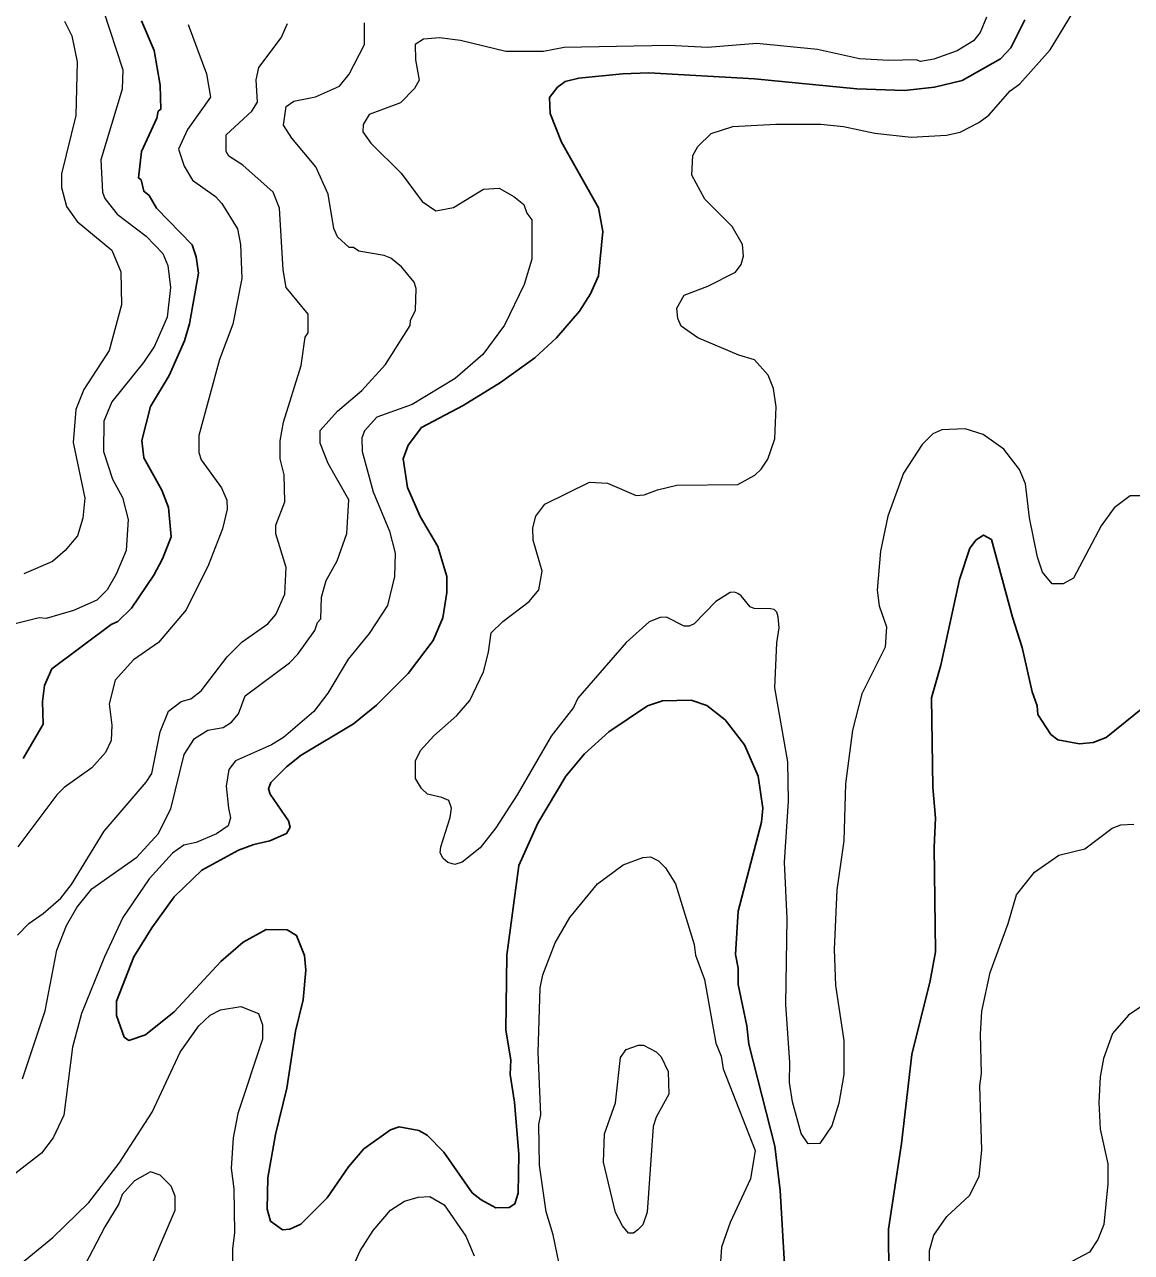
# Model space of a CAD drawing. Extents: x 598.3 to 623.2, y 6902.2 to 6930.1.
# Drawn here: x 614.303 to 615.675, y 6924.518 to 6926.04 of the extents above; entities that cross this region are included whole.
import ezdxf

# ---------------------------------------------------------------- set-up
doc = ezdxf.new("R2010")
doc.units = 0
doc.header["$LTSCALE"] = 0.032
doc.layers.add('1', color=7, linetype='Continuous', lineweight=25)
doc.layers.add('2', color=7, linetype='Continuous', lineweight=13)

msp = doc.modelspace()

# ---------------------------------------------------------------- linework, layer by layer
at = {"layer": '1'}
for points in [[(614.4485, 6926.0446), (614.4642, 6926.0077), (614.4715, 6925.9645), (614.4722, 6925.9348), (614.4689, 6925.9324), (614.4673, 6925.9239), (614.4482, 6925.8825), (614.4448, 6925.8498), (614.448, 6925.8473), (614.4512, 6925.8333), (614.4577, 6925.8281), (614.4669, 6925.8121), (614.511, 6925.7668), (614.516, 6925.7519), (614.519, 6925.7319), (614.508, 6925.6688), (614.5016, 6925.6478), (614.4826, 6925.6047), (614.4594, 6925.5664), (614.4488, 6925.5243), (614.4513, 6925.5027), (614.4737, 6925.4627), (614.482, 6925.4411), (614.485, 6925.4048), (614.4743, 6925.3776), (614.4635, 6925.3575), (614.436, 6925.3164), (614.4191, 6925.3), (614.4107, 6925.2965), (614.3371, 6925.2414), (614.3281, 6925.2209), (614.3257, 6925.2009), (614.3265, 6925.1726), (614.3017, 6925.1301)], [(614.6286, 6924.7217), (614.639, 6924.7925), (614.6486, 6924.831), (614.6519, 6924.868), (614.6503, 6924.8861), (614.6406, 6924.9109), (614.6288, 6924.9181), (614.6027, 6924.9182), (614.5745, 6924.9025), (614.5465, 6924.8786), (614.489, 6924.8162), (614.4532, 6924.7876), (614.4327, 6924.7809), (614.4269, 6924.785), (614.4172, 6924.8116), (614.4172, 6924.8294), (614.4389, 6924.8843), (614.4611, 6924.9204), (614.489, 6924.9587), (614.523, 6924.9919), (614.5684, 6925.0167), (614.5874, 6925.0238), (614.6073, 6925.028), (614.6281, 6925.0372), (614.6325, 6925.0451), (614.6306, 6925.0531), (614.6079, 6925.0862), (614.6059, 6925.0925), (614.6088, 6925.1004), (614.6282, 6925.1198), (614.6464, 6925.1342), (614.7112, 6925.173), (614.7396, 6925.1963), (614.7787, 6925.2355), (614.8098, 6925.2765), (614.8219, 6925.3047), (614.8267, 6925.3359), (614.8267, 6925.3556), (614.8154, 6925.3928), (614.7936, 6925.4301), (614.7782, 6925.466), (614.7726, 6925.5015), (614.7788, 6925.5186), (614.7955, 6925.5403), (614.8468, 6925.5676), (614.8934, 6925.5962), (614.936, 6925.6267), (614.9625, 6925.6516), (614.9913, 6925.6845), (615.0048, 6925.7061), (615.0146, 6925.7283), (615.0202, 6925.7833), (615.0147, 6925.8128), (614.9688, 6925.8941), (614.9549, 6925.9297), (614.9539, 6925.9495), (614.9639, 6925.9622), (614.9735, 6925.9693), (614.9903, 6925.9732), (615.0446, 6925.9789), (615.0773, 6925.9798), (615.2079, 6925.9724), (615.3351, 6925.9603), (615.3941, 6925.958), (615.4313, 6925.9623), (615.4653, 6925.9703), (615.513, 6925.9974), (615.5257, 6926.011), (615.5432, 6926.0456)], [(615.7361, 6925.2306), (615.6441, 6925.1563), (615.6278, 6925.15), (615.611, 6925.1484), (615.5842, 6925.1534), (615.5754, 6925.16), (615.5594, 6925.1848), (615.5585, 6925.1953), (615.5521, 6925.2128), (615.54, 6925.2679), (615.5277, 6925.3054), (615.5018, 6925.4015), (615.4919, 6925.4072), (615.4826, 6925.4011), (615.475, 6925.3909), (615.4622, 6925.3521), (615.4388, 6925.2459), (615.4275, 6925.2053), (615.429, 6925.0949), (615.4322, 6925.0564), (615.4306, 6925.0205), (615.4322, 6924.8906), (615.4257, 6924.8546), (615.4032, 6924.7633), (615.3902, 6924.6533), (615.3741, 6924.5468), (615.3747, 6924.4881)], [(615.2453, 6924.5033), (615.2398, 6924.595), (615.2331, 6924.6497), (615.201, 6924.7763), (615.1985, 6924.7991), (615.1879, 6924.8502), (615.1878, 6924.8702), (615.1846, 6924.8874), (615.1878, 6924.9411), (615.2169, 6925.0512), (615.2185, 6925.0687), (615.2128, 6925.1082), (615.1958, 6925.147), (615.1718, 6925.1781), (615.1489, 6925.1961), (615.1295, 6925.2026), (615.0939, 6925.2018), (615.0755, 6925.1957), (615.0274, 6925.1631), (614.9974, 6925.1361), (614.9743, 6925.1082), (614.9394, 6925.05), (614.9158, 6924.9975), (614.9013, 6924.8864), (614.8997, 6924.7935), (614.9061, 6924.7569), (614.9053, 6924.7385), (614.9108, 6924.7044), (614.9159, 6924.6394), (614.915, 6924.5917), (614.9111, 6924.5782), (614.9041, 6924.5737), (614.8876, 6924.5734), (614.8691, 6924.5832), (614.858, 6924.592), (614.8229, 6924.6422), (614.8025, 6924.6635), (614.7922, 6924.6693), (614.7675, 6924.6739), (614.7571, 6924.6699), (614.7239, 6924.6465), (614.7049, 6924.6241), (614.6783, 6924.5856), (614.646, 6924.5533), (614.6323, 6924.5469), (614.6231, 6924.5462), (614.6083, 6924.5567), (614.6042, 6924.5717), (614.6049, 6924.6106), (614.6146, 6924.6643), (614.6286, 6924.7217)]]:
    msp.add_lwpolyline(points, dxfattribs=at)
at = {"layer": '2'}
for points in [[(614.8028, 6925.086), (614.7954, 6925.0932), (614.7878, 6925.1056), (614.7881, 6925.1272), (614.7942, 6925.1403), (614.8108, 6925.1585), (614.8393, 6925.1835), (614.8553, 6925.2021), (614.8721, 6925.2377), (614.8786, 6925.262), (614.8819, 6925.2859), (614.896, 6925.3001), (614.929, 6925.325), (614.9408, 6925.3392), (614.9449, 6925.3624), (614.9337, 6925.4007), (614.9332, 6925.4161), (614.9371, 6925.4307), (614.9482, 6925.4454), (615.0036, 6925.4729), (615.0257, 6925.4713), (615.0615, 6925.456), (615.0713, 6925.4568), (615.0877, 6925.4633), (615.112, 6925.469), (615.1875, 6925.4698), (615.2085, 6925.4814), (615.2165, 6925.4888), (615.2247, 6925.5014), (615.2332, 6925.5262), (615.2348, 6925.566), (615.2315, 6925.5887), (615.2249, 6925.6051), (615.2082, 6925.6241), (615.1887, 6925.6301), (615.1379, 6925.6517), (615.1171, 6925.666), (615.1131, 6925.6755), (615.112, 6925.6885), (615.1208, 6925.7045), (615.1501, 6925.7156), (615.1844, 6925.733), (615.1917, 6925.7426), (615.1943, 6925.7528), (615.1931, 6925.7672), (615.1805, 6925.7895), (615.1467, 6925.8233), (615.1304, 6925.853), (615.1317, 6925.8776), (615.138, 6925.8887), (615.1544, 6925.905), (615.1813, 6925.9133), (615.2347, 6925.9165), (615.2901, 6925.9165), (615.3184, 6925.9134), (615.3573, 6925.9053), (615.4022, 6925.9004), (615.4459, 6925.9027), (615.4631, 6925.9065), (615.4862, 6925.9185), (615.4983, 6925.9277), (615.5251, 6925.9576), (615.5369, 6925.9662), (615.5745, 6926.0086), (615.615, 6926.0755)], [(614.401, 6926.058), (614.4252, 6925.9838), (614.4244, 6925.9596), (614.3978, 6925.8723), (614.4002, 6925.8319), (614.4027, 6925.8243), (614.418, 6925.8048)], [(614.3531, 6926.044), (614.3621, 6926.0258), (614.3685, 6925.9935), (614.3669, 6925.9271), (614.3492, 6925.8548), (614.3492, 6925.8378), (614.3554, 6925.8144), (614.3687, 6925.7959), (614.4115, 6925.7603), (614.4227, 6925.7334), (614.4236, 6925.6923), (614.4082, 6925.6357), (614.3768, 6925.5874), (614.3669, 6925.5626), (614.3638, 6925.5218), (614.3783, 6925.4527), (614.3757, 6925.4279), (614.369, 6925.4063), (614.3538, 6925.3879), (614.3381, 6925.3744), (614.3025, 6925.3589)], [(614.6244, 6925.5469), (614.6461, 6925.6173), (614.6513, 6925.6526), (614.6551, 6925.6578), (614.6551, 6925.6807), (614.6275, 6925.7141), (614.6238, 6925.7359), (614.6194, 6925.8122), (614.6115, 6925.8322), (614.574, 6925.8657), (614.5566, 6925.8768), (614.5531, 6925.8825), (614.5534, 6925.9031), (614.5852, 6925.9324), (614.5919, 6925.9435), (614.5903, 6925.9714), (614.5937, 6925.9867), (614.6213, 6926.0232), (614.6291, 6926.0411)], [(614.7053, 6925.4507), (614.6797, 6925.4959), (614.6699, 6925.521), (614.6697, 6925.5366), (614.6912, 6925.5608), (614.7216, 6925.5864), (614.7507, 6925.6186), (614.7814, 6925.6667), (614.7816, 6925.6729), (614.7879, 6925.6859), (614.7886, 6925.7126), (614.7862, 6925.7205), (614.7707, 6925.7395), (614.7573, 6925.7505), (614.7491, 6925.7538), (614.7175, 6925.7588), (614.7112, 6925.7634), (614.7056, 6925.7636), (614.6914, 6925.7769), (614.6865, 6925.7872), (614.6795, 6925.8297), (614.6642, 6925.8634), (614.6348, 6925.8991), (614.6244, 6925.9152), (614.6276, 6925.9381), (614.637, 6925.945), (614.6639, 6925.9502), (614.6938, 6925.9635), (614.7058, 6925.9782), (614.7247, 6926.0153), (614.7247, 6926.042)], [(615.4955, 6926.0488), (615.4878, 6926.03), (615.4796, 6926.0196), (615.4594, 6926.0074), (615.4304, 6925.9971), (615.4138, 6925.9942), (615.4086, 6925.996), (615.3747, 6925.9951), (615.3384, 6925.9975), (615.2863, 6926.0089), (615.211, 6926.0162), (615.1498, 6926.0113), (615.102, 6926.0138), (614.972, 6926.0112), (614.9466, 6926.0065), (614.8999, 6926.0064), (614.8435, 6926.0201), (614.8176, 6926.0234), (614.7978, 6926.0219), (614.7874, 6926.0149), (614.7878, 6925.996), (614.7926, 6925.971), (614.7868, 6925.9607)], [(614.5062, 6926.0399), (614.5289, 6925.9787), (614.5337, 6925.95), (614.5055, 6925.9096), (614.494, 6925.8854), (614.5011, 6925.8645), (614.5114, 6925.8468), (614.54, 6925.8269), (614.5479, 6925.8181), (614.5674, 6925.7868), (614.5709, 6925.7671), (614.5726, 6925.7252), (614.5617, 6925.6687), (614.5452, 6925.6249), (614.5192, 6925.5307), (614.5192, 6925.5094), (614.5221, 6925.5003), (614.5475, 6925.4657), (614.5539, 6925.4503), (614.5547, 6925.4392), (614.5487, 6925.4149), (614.5313, 6925.3702), (614.5035, 6925.3145), (614.4692, 6925.2742), (614.4385, 6925.2525), (614.4158, 6925.2272), (614.4083, 6925.1978), (614.4115, 6925.1716), (614.4106, 6925.1527), (614.4036, 6925.1376), (614.3866, 6925.1186), (614.3525, 6925.0941), (614.3436, 6925.0853), (614.2951, 6925.0207)], [(614.7868, 6925.9607), (614.7693, 6925.9428), (614.7303, 6925.9285), (614.723, 6925.916), (614.7228, 6925.9069), (614.7324, 6925.8927), (614.7702, 6925.8557), (614.7963, 6925.8207), (614.8131, 6925.809), (614.8352, 6925.8131), (614.8724, 6925.8357), (614.8915, 6925.8372), (614.9099, 6925.8269), (614.9222, 6925.817), (614.9258, 6925.8061), (614.9322, 6925.7978), (614.932, 6925.749), (614.9224, 6925.7177), (614.8982, 6925.6671), (614.8715, 6925.631), (614.8369, 6925.6013), (614.7839, 6925.5689), (614.7402, 6925.5531), (614.7247, 6925.5364), (614.7216, 6925.5277), (614.7217, 6925.5105), (614.7354, 6925.4606), (614.7556, 6925.4121), (614.7629, 6925.3845), (614.7621, 6925.3559), (614.7531, 6925.32), (614.7306, 6925.2852), (614.7044, 6925.2534), (614.6793, 6925.2113), (614.662, 6925.1884), (614.6242, 6925.1563), (614.6093, 6925.1473), (614.5649, 6925.1275), (614.5565, 6925.1168), (614.5531, 6925.0959), (614.5561, 6925.0688), (614.5586, 6925.0565), (614.5556, 6925.0466), (614.5411, 6925.037), (614.5162, 6925.0262), (614.5006, 6925.0229), (614.4866, 6925.013), (614.4578, 6924.9813), (614.4254, 6924.9332), (614.4024, 6924.8843), (614.3741, 6924.8144), (614.3629, 6924.7726), (614.3522, 6924.6881), (614.3387, 6924.6601), (614.3246, 6924.6412), (614.2891, 6924.614)], [(614.418, 6925.8048), (614.4541, 6925.7777), (614.4746, 6925.7561), (614.4811, 6925.7412), (614.4844, 6925.7139), (614.4803, 6925.6772), (614.4644, 6925.6411), (614.451, 6925.6209), (614.4114, 6925.5723), (614.4018, 6925.5485), (614.4011, 6925.5105), (614.4126, 6925.4765), (614.4249, 6925.4536), (614.4318, 6925.4265), (614.4293, 6925.388), (614.4171, 6925.3588), (614.4056, 6925.3392), (614.3931, 6925.3266), (614.3639, 6925.3135), (614.33, 6925.3038), (614.3216, 6925.3046), (614.2834, 6925.2951)], [(614.2948, 6924.9113), (614.3089, 6924.9259), (614.3265, 6924.938), (614.3482, 6924.9572), (614.3615, 6924.9741), (614.402, 6925.0402), (614.4542, 6925.1008), (614.461, 6925.1117), (614.4715, 6925.1633), (614.482, 6925.1888), (614.4976, 6925.2007), (614.5094, 6925.2043), (614.5223, 6925.2139), (614.5544, 6925.2564), (614.5729, 6925.2748), (614.6049, 6925.2973), (614.6147, 6925.3088), (614.6259, 6925.334), (614.6276, 6925.3669), (614.6147, 6925.4088), (614.6148, 6925.4193), (614.626, 6925.4483), (614.6252, 6925.4819), (614.6203, 6925.5016), (614.6203, 6925.524), (614.6244, 6925.5469)], [(615.6861, 6925.4559), (615.6736, 6925.4559), (615.6537, 6925.441), (615.6377, 6925.4185), (615.6035, 6925.3538), (615.5906, 6925.3468), (615.577, 6925.3469), (615.5652, 6925.3611), (615.5586, 6925.3797), (615.5488, 6925.4287), (615.5439, 6925.4705), (615.5365, 6925.4883), (615.517, 6925.5136), (615.4916, 6925.5319), (615.469, 6925.5386), (615.4404, 6925.5377), (615.4292, 6925.5328), (615.4158, 6925.5195), (615.3928, 6925.4838), (615.3732, 6925.4304), (615.3643, 6925.387), (615.3603, 6925.3388), (615.3624, 6925.3194), (615.3716, 6925.2936), (615.37, 6925.2682), (615.3411, 6925.2105), (615.3295, 6925.1652), (615.3209, 6925.0987), (615.3189, 6925.0281), (615.3101, 6924.9676), (615.3069, 6924.8935), (615.3084, 6924.8489), (615.3189, 6924.7809), (615.3189, 6924.7386), (615.3124, 6924.7029), (615.3039, 6924.675), (615.2892, 6924.6533), (615.2747, 6924.6525), (615.2658, 6924.6654), (615.255, 6924.7046), (615.2513, 6924.7285), (615.2517, 6924.7533), (615.2469, 6924.8252), (615.2484, 6924.9321), (615.2452, 6925.0016), (615.2502, 6925.0775), (615.2494, 6925.1262), (615.2332, 6925.2178), (615.2356, 6925.2736), (615.2387, 6925.292), (615.2373, 6925.3057), (615.2356, 6925.3114), (615.2323, 6925.3147), (615.2281, 6925.3157), (615.2075, 6925.316), (615.2028, 6925.3184), (615.1915, 6925.332), (615.1874, 6925.3349), (615.1833, 6925.3362), (615.178, 6925.336), (615.1602, 6925.3248), (615.1332, 6925.297), (615.1271, 6925.2941), (615.1207, 6925.2941), (615.099, 6925.3053), (615.0911, 6925.305), (615.0777, 6925.2997), (615.049, 6925.2742), (614.9893, 6925.2051), (614.9836, 6925.1935), (614.9561, 6925.1579), (614.914, 6925.085), (614.8873, 6925.0445), (614.8679, 6925.0196), (614.8457, 6925.0016), (614.8366, 6924.9988), (614.8278, 6925.0013), (614.8223, 6925.0062), (614.8183, 6925.0133), (614.8195, 6925.0209), (614.8307, 6925.0572), (614.8327, 6925.0688), (614.8292, 6925.0782), (614.8206, 6925.0818), (614.8028, 6925.086)], [(614.301, 6924.7334), (614.3288, 6924.8175), (614.3436, 6924.8929), (614.3555, 6924.9231), (614.3682, 6924.9455), (614.3867, 6924.9688), (614.4426, 6925.008), (614.4691, 6925.037), (614.4848, 6925.068), (614.5013, 6925.1351), (614.514, 6925.1552), (614.5306, 6925.1653), (614.5497, 6925.1686), (614.5598, 6925.1754), (614.5685, 6925.1857), (614.5767, 6925.2081), (614.6316, 6925.2487), (614.6421, 6925.2594), (614.6631, 6925.289), (614.6664, 6925.2989), (614.6705, 6925.3034), (614.6714, 6925.33), (614.6773, 6925.3508), (614.6907, 6925.375), (614.7029, 6925.4091), (614.7053, 6925.4507)], [(615.4242, 6924.4675), (615.425, 6924.5205), (615.4305, 6924.5394), (615.4464, 6924.5627), (615.4747, 6924.5887), (615.4865, 6924.6123), (615.4897, 6924.6449), (615.4874, 6924.7246), (615.4896, 6924.7399), (615.4881, 6924.7884), (615.4898, 6924.8171), (615.5002, 6924.865), (615.5225, 6924.9259), (615.5327, 6924.9611), (615.5549, 6924.9893), (615.5854, 6925.0103), (615.6176, 6925.0181), (615.6515, 6925.0441), (615.6621, 6925.0479), (615.6783, 6925.0489)], [(614.9707, 6924.4819), (614.9587, 6924.5399), (614.9499, 6924.5686), (614.9418, 6924.6262), (614.9409, 6924.6766), (614.9433, 6924.6886), (614.94, 6924.7659), (614.9426, 6924.8459), (614.9458, 6924.8621), (614.9609, 6924.9018), (614.9791, 6924.933), (615.0133, 6924.9747), (615.0453, 6924.9986), (615.0696, 6925.0075), (615.0791, 6925.0082), (615.0892, 6925.0033), (615.0979, 6924.9946), (615.1101, 6924.9749), (615.1334, 6924.8996), (615.1348, 6924.8865), (615.1459, 6924.8564), (615.1603, 6924.7774), (615.1668, 6924.7612), (615.1691, 6924.7455), (615.2088, 6924.6446), (615.2032, 6924.6095), (615.1779, 6924.5552), (615.167, 6924.5245), (615.1652, 6924.495)], [(615.7033, 6924.8338), (615.6716, 6924.8122), (615.6517, 6924.7893), (615.6404, 6924.7585), (615.6363, 6924.7358), (615.6347, 6924.7041), (615.6364, 6924.6707), (615.6459, 6924.6277), (615.6459, 6924.6033), (615.6412, 6924.5529), (615.6335, 6924.5341), (615.6232, 6924.5184), (615.5785, 6924.4948), (615.5534, 6924.4742), (615.5456, 6924.4567)], [(614.2951, 6924.5012), (614.3386, 6924.5365), (614.3829, 6924.5799), (614.4206, 6924.6289), (614.4617, 6924.6921), (614.4963, 6924.7661), (614.5193, 6924.7988), (614.5336, 6924.8122), (614.5462, 6924.8187), (614.5713, 6924.8229), (614.5933, 6924.8143), (614.5984, 6924.8), (614.5984, 6924.7825), (614.5677, 6924.6902), (614.5619, 6924.6602), (614.5596, 6924.6226), (614.5628, 6924.5969), (614.5637, 6924.5428), (614.5613, 6924.5227), (614.5612, 6924.4813)], [(614.4497, 6924.4759), (614.49, 6924.5706), (614.49, 6924.5879), (614.4851, 6924.6003), (614.4714, 6924.6139), (614.4595, 6924.618), (614.4397, 6924.6067), (614.4245, 6924.5898), (614.4203, 6924.5783), (614.4028, 6924.5499), (614.3734, 6924.4936)], [(614.6907, 6924.4567), (614.7192, 6924.5202), (614.7355, 6924.5453), (614.7571, 6924.5704), (614.7744, 6924.5815), (614.7914, 6924.5866), (614.8056, 6924.5874), (614.8233, 6924.5771), (614.8501, 6924.5382), (614.8607, 6924.5137)]]:
    msp.add_lwpolyline(points, dxfattribs=at)
msp.add_lwpolyline([(615.0421, 6924.7595), (615.0491, 6924.7694), (615.0642, 6924.7751), (615.0707, 6924.7751), (615.0862, 6924.7668), (615.0922, 6924.7606), (615.101, 6924.7423), (615.102, 6924.7141), (615.0861, 6924.6859), (615.0826, 6924.6743), (615.0751, 6924.5682), (615.0697, 6924.5521), (615.0635, 6924.546), (615.058, 6924.5421), (615.0521, 6924.5421), (615.0444, 6924.5511), (615.0356, 6924.5674), (615.0211, 6924.6301), (615.022, 6924.6649), (615.0357, 6924.7034)], close=True, dxfattribs=at)

doc.saveas('drawing.dxf')
